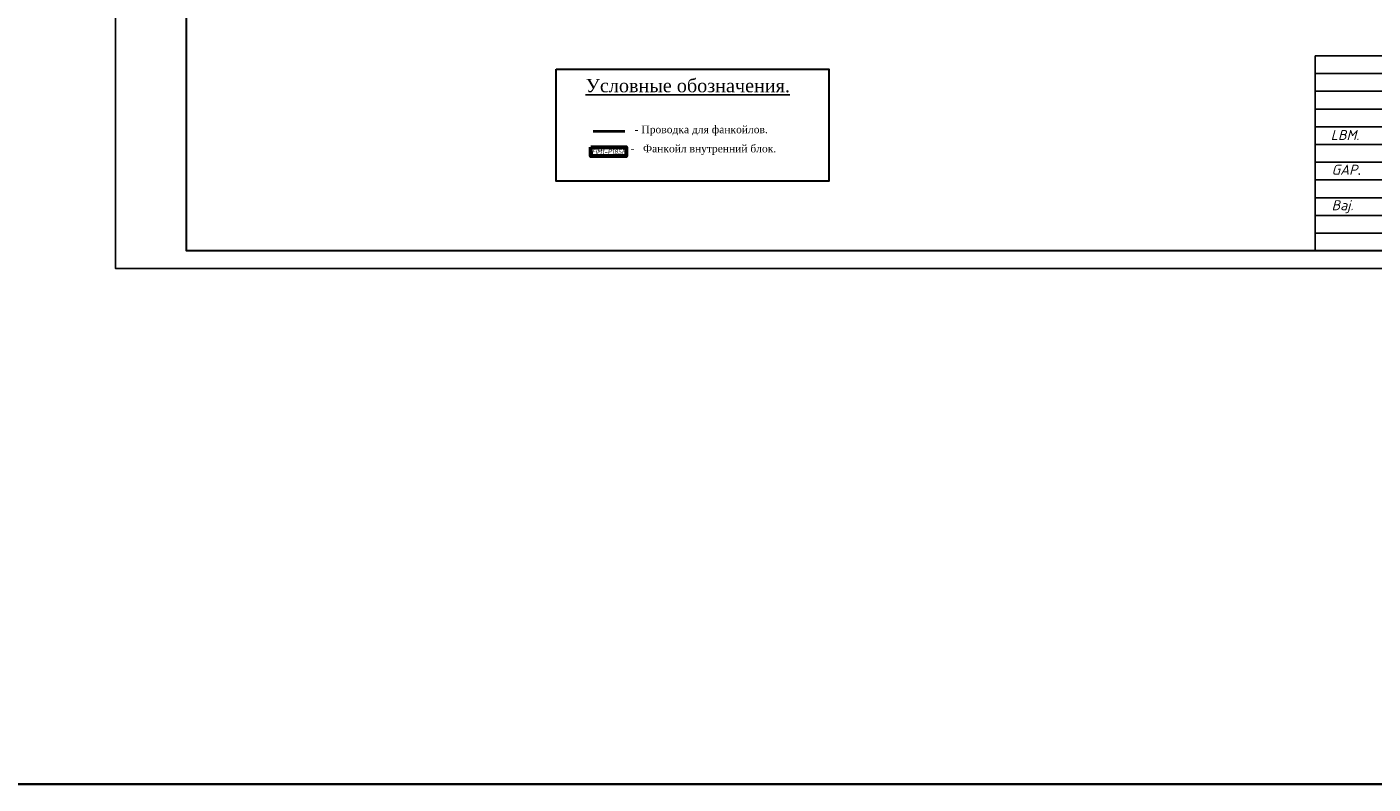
# Model space of a CAD drawing. Header units: millimetres. Extents: x 1114507 to 93926427, y 174473 to 817039.
# Tile 381 of 483: x 1944356 to 1982349, y 741235 to 762588. Entities that reach past the tile are written whole.
import ezdxf
from ezdxf.enums import TextEntityAlignment as Align

# ---------------------------------------------------------------- set-up
doc = ezdxf.new("R2010")
doc.units = ezdxf.units.MM
doc.layers.add('(002) Рамка', color=7, linetype='Continuous')
doc.layers.add('chiller fankoyl', color=7, linetype='Continuous')
for name, color, linetype, lineweight in [('.освишения.А.', 1, 'Continuous', 30), ('Radiator', 40, 'Continuous', 60), ('электрика', 5, 'Continuous', 50)]:
    doc.layers.add(name, color=color, linetype=linetype, lineweight=lineweight)
doc.styles.add('ISOC-330-0.77', font='isocpeui.ttf', dxfattribs={"width": 0.77, "height": 330})
doc.styles.get("Standard").update_dxf_attribs({"font": 'isocpeui.ttf'})
doc.styles.add('TIMES', font='times.ttf')
doc.styles.add('WMF-Times New Roman0', font='times.ttf')

# ---------------------------------------------------------------- blocks, each defined once
blk = doc.blocks.new('dhyjfyuk')
for p, q in [((4383414, -1184524), (4383414, -1212024)), ((4383414, -1184524), (4383414, -1212024)), ((4383414, -1184524), (4383414, -1212024)), ((4475914, -1184524), (4383414, -1184524)), ((4415914, -1187024), (4383414, -1187024)), ((4415914, -1189524), (4383414, -1189524)), ((4415914, -1192024), (4383414, -1192024)), ((4415914, -1194524), (4383414, -1194524)), ((4383414, -1197024), (4475914, -1197024)), ((4383414, -1199524), (4415914, -1199524)), ((4383414, -1202024), (4415914, -1202024)), ((4383414, -1204524), (4475914, -1204524)), ((4383414, -1207024), (4415914, -1207024)), ((4383414, -1209524), (4415914, -1209524))]:
    blk.add_line(p, q)
at = {"style": 'WMF-Times New Roman0'}
for s, insert, char_height, width, attachment_point in [('\\pi924.63548;{\\fISOCPEUR|b0|i1|c0|p34;Samarqand viloyati Toyloq tumani "\\fISOCPEUR|b0|i1|c204|p34;Хо\\fISOCPEUR|b0|i1|c0|p34;n\\fISOCPEUR|b0|i1|c204|p34;с\\fISOCPEUR|b0|i1|c0|p34;h\\fISOCPEUR|b0|i1|c204|p34;о\\fISOCPEUR|b0|i1|c0|p34;rb\\fISOCPEUR|b0|i1|c204|p34;о\\fISOCPEUR|b0|i1|c0|p34;g\'" \\fISOCPEUR|b0|i1|c204|p34;М\\fISOCPEUR|b0|i1|c0|p34;FY dagi 11-son \\P\\pi16770.62033;maktabni rekonstruksiya qilish. \\P\\pi11200.3173;(360 o\'quvchi o\'rinli qo\'shimcha bino qurish).}', (4415422, -1193420), 1400, 60812.6, 4), ('\\pi12888.864;{\\fTimes New Roman|b1|i0|c204|p18;\\C0;MCHJ\\P\\pi2815.884;\\C1;"PARVIZ  PROEKT  SERVIS"\\C0;\\P\\pi9383.364;Samarqand sh.\\C256; }', (4448452, -1205594), 1200, 29788.7, 1)]:
    blk.add_mtext(s, dxfattribs=dict(at, insert=insert, char_height=char_height, width=width, attachment_point=attachment_point))
at = {"width": 6256.98, "attachment_point": 1}
for s, insert, char_height in [('{\\C1;LBM.}', (4385613, -1194981), 1414.3), ('{\\C1;GAP\\fTimes New Roman|b0|i0|c204|p18;.}', (4385736, -1199872), 1414.29), ('{\\C1;Baj.}', (4385736, -1204872), 1414.3)]:
    blk.add_mtext(s, dxfattribs=dict(at, insert=insert, char_height=char_height))
blk = doc.blocks.new('*U1763')
at = {"layer": 'Radiator', "color": 0, "lineweight": 60, "ltscale": 100}
blk.add_lwpolyline([(-500, 0), (500, 0), (500, 250), (-500, 250)], close=True, dxfattribs=at)
at = {"layer": 'Defpoints', "lineweight": 25, "style": 'ISOC-330-0.77', "width": 0.77, "flags": 1}
blk.add_attdef('ТИП', (-161, 299), '', height=150, dxfattribs=at)
at = {"layer": 'Defpoints', "color": 0, "lineweight": 25, "style": 'ISOC-330-0.77', "width": 0.77, "flags": 8}
blk.add_attdef('СЕК', text='', height=150, dxfattribs=at).set_placement((0, 129), align=Align.MIDDLE_CENTER)

msp = doc.modelspace()

# ---------------------------------------------------------------- linework, layer by layer
at = {"layer": '.освишения.А.', "lineweight": 30}
msp.add_lwpolyline([(1959290.9, 761400), (1966992.4, 761400), (1966992.4, 758235.2), (1959290.9, 758235.2)], close=True, dxfattribs=at)
at = {"color": 4, "lineweight": 40}
msp.add_line((1961226.5, 759642.7), (1960340.2, 759642.7), dxfattribs=at)
at = {"color": 0, "lineweight": 35, "ltscale": 100}
msp.add_lwpolyline([(1114507.2, 817038.9), (2439942.4, 817038.9), (2439942.4, 741234.8), (1114507.2, 741234.8)], close=True, dxfattribs=at)
at = {"color": 5, "elevation": 0}
msp.add_lwpolyline([(1946856.1, 785471.7), (1999714.2, 785471.7), (1999714.2, 755771.7), (1946856.1, 755771.7)], close=True, dxfattribs=at)
at = {"color": 5, "lineweight": 30, "elevation": 0}
msp.add_lwpolyline([(1948856.1, 784971.7), (1999214.2, 784971.7), (1999214.2, 756271.7), (1948856.1, 756271.7)], close=True, dxfattribs=at)
at = {"layer": 'Defpoints', "color": 3, "linetype": 'ByBlock', "elevation": 0}
msp.add_lwpolyline([(1946856.1, 785471.7), (1988856.1, 785471.7), (1988856.1, 755771.7), (1946856.1, 755771.7)], close=True, dxfattribs=at)

# ---------------------------------------------------------------- block references
at = {"layer": '(002) Рамка', "lineweight": 50, "xscale": 0.1999999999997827, "yscale": 0.1999999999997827, "zscale": 0.1999999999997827}
for p in [(321235.3, 998676.5, 0), (368239.9, 998676.5, 0), (424263, 998676.5, 0), (480286.3, 998676.5, 0), (536309.5, 998676.5, 0), (583309.2, 998676.5, 0), (641167.3, 998676.5, 0), (699025.3, 998676.5, 0), (756883.3, 998676.5, 0), (814741.3, 998676.5, 0), (872599.3, 998676.5, 0), (930457.3, 998676.5, 0), (988315.3, 998676.5, 0), (1046173.3, 998676.5, 0), (1104031.3, 998676.5, 0)]:
    msp.add_blockref('dhyjfyuk', p, dxfattribs=at)
at = {"layer": 'chiller fankoyl', "color": 0, "lineweight": 30}
ref = msp.add_blockref('*U1763', (1960767.8, 759197.6), dxfattribs=dict(at, xscale=-1, rotation=180))
ref.add_attrib('СЕК', 'FIM1-P18SE', dxfattribs={"layer": 'Defpoints', "color": 0, "lineweight": 25, "height": 150, "style": 'ISOC-330-0.77', "width": 0.77}).set_placement((1960767.9, 759068.5), align=Align.MIDDLE_CENTER)

# ---------------------------------------------------------------- texts
at = {"color": 1, "insert": (1963007.8, 760929.7), "char_height": 376.688, "width": 8751.322, "attachment_point": 5, "line_spacing_factor": 0.8, "style": 'TIMES'}
msp.add_mtext('{\\LУсловные обозначения.}', dxfattribs=at)
at = {"layer": 'электрика', "color": 0, "lineweight": 18, "ltscale": 0.5, "style": 'TIMES'}
msp.add_text('- Проводка для фанкойлов.', height=215.25, dxfattribs=at).set_placement((1961510.4, 759590.4, 35387.3))
at = {"layer": 'электрика', "lineweight": 18, "ltscale": 0.5, "insert": (1963447.7, 758692.2), "char_height": 215.25, "width": 8751.322, "attachment_point": 5, "line_spacing_factor": 0.8, "style": 'TIMES'}
msp.add_mtext('{\\C7;-   \\C256;\\c0;Фанкойл внутренний блок.\\C7; \\P \\P \\P     }', dxfattribs=at)

doc.saveas('drawing.dxf')
